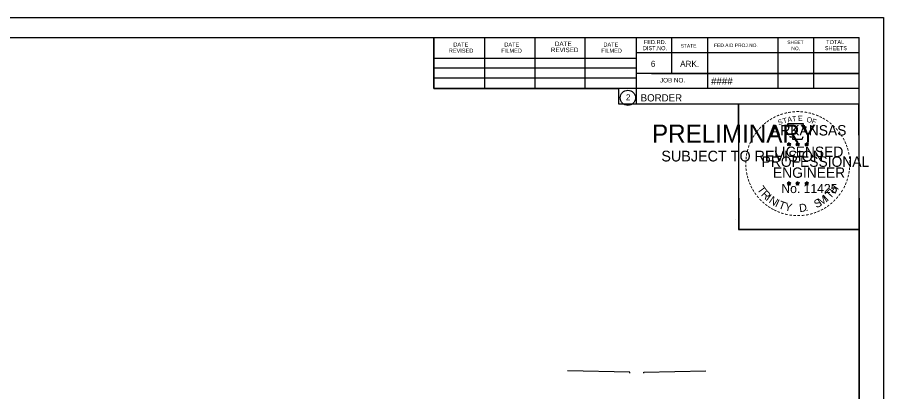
# Model space of a CAD drawing. Extents: x -70 to 701944, y -4 to 666871.
# Drawn here: x 678120.2 to 678287.8, y 651891.8 to 651964.2 of the extents above; entities that cross this region are included whole.
import ezdxf

# ---------------------------------------------------------------- set-up
doc = ezdxf.new("R2010")
doc.units = 0
for name, color, linetype in [('R_Border', 7, 'Continuous'), ('R_Border PE', 7, 'Continuous'), ('R_Border Prem', 7, 'Continuous'), ('R_Drive', 7, 'Continuous'), ('R_No Plot', 7, 'Continuous')]:
    doc.layers.add(name, color=color, linetype=linetype)

msp = doc.modelspace()

# ---------------------------------------------------------------- linework, layer by layer
at = {"layer": 'R_Border'}
for p, q in [((677966.82, 651960.28), (678283, 651960.28)), ((678200.74, 651950.4), (678200.74, 651960.28)), ((678239.9, 651960.28), (678239.9, 651947.48)), ((678246.74, 651960.28), (678246.74, 651953.34)), ((678253.68, 651960.28), (678253.68, 651950.4)), ((678267.26, 651960.28), (678267.26, 651950.4)), ((678274.2, 651960.28), (678274.2, 651950.4)), ((678283, 651754.82), (678283, 651960.28)), ((678210.6, 651950.4), (678210.6, 651960.08)), ((678220.36, 651950.4), (678220.36, 651960.08)), ((678230.04, 651950.4), (678230.04, 651960.08)), ((678283, 651957.34), (678239.9, 651957.34)), ((678283, 651957.36), (678283, 651957.36)), ((678200.74, 651956.26), (678239.9, 651956.26)), ((678200.74, 651954.4), (678239.9, 651954.4)), ((678200.74, 651950.4), (678200.74, 651952.46)), ((678200.74, 651952.46), (678239.9, 651952.46)), ((678283, 651953.34), (678239.9, 651953.34)), ((678242.86, 651953.34), (678283, 651953.34)), ((678283, 651950.4), (678200.74, 651950.4)), ((678239.9, 651947.48), (678283, 651947.48))]:
    msp.add_line(p, q, dxfattribs=at)
msp.add_circle((678238.29, 651948.62), 1.47, dxfattribs=at)
at = {"layer": 'R_Border PE'}
for p, q in [((678269.09, 651939.74), (678269.43, 651939.62)), ((678269.09, 651939.74), (678269.34, 651939.69)), ((678269.09, 651939.74), (678269.32, 651939.61)), ((678269.22, 651939.33), (678269.43, 651939.62)), ((678269.22, 651939.33), (678269.34, 651939.57)), ((678269.22, 651939.33), (678269.43, 651939.54)), ((678269.43, 651939.99), (678269.39, 651939.74)), ((678269.43, 651939.62), (678269.43, 651939.99)), ((678269.43, 651939.99), (678269.48, 651939.74)), ((678269.78, 651939.74), (678269.43, 651939.62)), ((678269.65, 651939.33), (678269.43, 651939.62)), ((678269.65, 651939.33), (678269.43, 651939.54)), ((678269.78, 651939.74), (678269.5, 651939.69)), ((678269.65, 651939.33), (678269.51, 651939.62)), ((678269.78, 651939.74), (678269.58, 651939.63)), ((678270.76, 651939.74), (678271.1, 651939.62)), ((678270.76, 651939.74), (678271.01, 651939.69)), ((678270.76, 651939.74), (678270.99, 651939.61)), ((678270.89, 651939.33), (678271.1, 651939.62)), ((678270.89, 651939.33), (678271.01, 651939.57)), ((678270.89, 651939.33), (678271.1, 651939.54)), ((678271.1, 651939.99), (678271.06, 651939.74)), ((678271.1, 651939.62), (678271.1, 651939.99)), ((678271.1, 651939.99), (678271.15, 651939.74)), ((678271.45, 651939.74), (678271.1, 651939.62)), ((678271.32, 651939.33), (678271.1, 651939.62)), ((678271.32, 651939.33), (678271.1, 651939.54)), ((678271.45, 651939.74), (678271.17, 651939.69)), ((678271.32, 651939.33), (678271.18, 651939.62)), ((678271.45, 651939.74), (678271.25, 651939.63)), ((678272.52, 651939.72), (678272.87, 651939.61)), ((678272.52, 651939.72), (678272.77, 651939.68)), ((678272.52, 651939.72), (678272.76, 651939.6)), ((678272.65, 651939.32), (678272.87, 651939.61)), ((678272.65, 651939.32), (678272.78, 651939.56)), ((678272.65, 651939.32), (678272.87, 651939.53)), ((678272.87, 651939.98), (678272.83, 651939.73)), ((678272.87, 651939.61), (678272.87, 651939.98)), ((678272.87, 651939.98), (678272.92, 651939.73)), ((678273.22, 651939.72), (678272.87, 651939.61)), ((678273.08, 651939.32), (678272.87, 651939.61)), ((678273.08, 651939.32), (678272.87, 651939.53)), ((678273.22, 651939.72), (678272.93, 651939.67)), ((678273.08, 651939.32), (678272.94, 651939.61)), ((678273.22, 651939.72), (678273.01, 651939.62)), ((678269.08, 651932.16), (678269.43, 651932.05)), ((678269.08, 651932.16), (678269.33, 651932.12)), ((678269.08, 651932.16), (678269.32, 651932.04)), ((678269.21, 651931.75), (678269.43, 651932.05)), ((678269.21, 651931.75), (678269.34, 651932)), ((678269.21, 651931.75), (678269.43, 651931.97)), ((678269.43, 651932.42), (678269.39, 651932.16)), ((678269.43, 651932.05), (678269.43, 651932.42)), ((678269.43, 651932.42), (678269.48, 651932.17)), ((678269.78, 651932.16), (678269.43, 651932.05)), ((678269.64, 651931.75), (678269.43, 651932.05)), ((678269.64, 651931.75), (678269.43, 651931.97)), ((678269.78, 651932.16), (678269.49, 651932.11)), ((678269.64, 651931.75), (678269.51, 651932.05)), ((678269.78, 651932.16), (678269.57, 651932.06)), ((678270.75, 651932.16), (678271.1, 651932.05)), ((678270.75, 651932.16), (678271, 651932.12)), ((678270.75, 651932.16), (678270.99, 651932.04)), ((678270.88, 651931.75), (678271.1, 651932.05)), ((678270.88, 651931.75), (678271.01, 651932)), ((678270.88, 651931.75), (678271.1, 651931.97)), ((678271.1, 651932.42), (678271.06, 651932.16)), ((678271.1, 651932.05), (678271.1, 651932.42)), ((678271.1, 651932.42), (678271.15, 651932.17)), ((678271.45, 651932.16), (678271.1, 651932.05)), ((678271.31, 651931.75), (678271.1, 651932.05)), ((678271.31, 651931.75), (678271.1, 651931.97)), ((678271.45, 651932.16), (678271.16, 651932.11)), ((678271.31, 651931.75), (678271.18, 651932.05)), ((678271.45, 651932.16), (678271.24, 651932.06)), ((678272.52, 651932.15), (678272.87, 651932.04)), ((678272.52, 651932.15), (678272.77, 651932.11)), ((678272.52, 651932.15), (678272.75, 651932.03)), ((678272.65, 651931.74), (678272.87, 651932.04)), ((678272.65, 651931.74), (678272.78, 651931.99)), ((678272.65, 651931.74), (678272.86, 651931.96)), ((678272.87, 651932.41), (678272.83, 651932.15)), ((678273.08, 651931.74), (678272.86, 651931.96)), ((678272.87, 651932.04), (678272.87, 651932.41)), ((678272.87, 651932.41), (678272.92, 651932.16)), ((678273.21, 651932.15), (678272.87, 651932.04)), ((678273.08, 651931.74), (678272.87, 651932.04)), ((678273.21, 651932.15), (678272.93, 651932.1)), ((678273.08, 651931.74), (678272.94, 651932.04)), ((678273.21, 651932.15), (678273.01, 651932.05))]:
    msp.add_line(p, q, dxfattribs=at)
for points in [[(678269.13, 651943.61), (678269.4, 651942.79)], [(678272.64, 651942.69), (678272.78, 651942.98), (678272.09, 651942.95), (678272.24, 651943.61), (678269.13, 651943.61)], [(678269.62, 651941.19), (678269.62, 651941.1), (678270.18, 651941.08), (678270.13, 651940.61), (678272, 651940.61), (678272.2, 651941.15)], [(678269.43, 651939.99), (678269.65, 651939.33), (678269.09, 651939.74), (678269.78, 651939.74), (678269.22, 651939.33), (678269.43, 651939.99)], [(678271.1, 651939.99), (678271.32, 651939.33), (678270.76, 651939.74), (678271.45, 651939.74), (678270.89, 651939.33), (678271.1, 651939.99)], [(678272.87, 651939.98), (678273.08, 651939.32), (678272.52, 651939.72), (678273.22, 651939.72), (678272.65, 651939.32), (678272.87, 651939.98)], [(678269.43, 651932.42), (678269.64, 651931.75), (678269.08, 651932.16), (678269.78, 651932.16), (678269.21, 651931.75), (678269.43, 651932.42)], [(678271.1, 651932.42), (678271.31, 651931.75), (678270.75, 651932.16), (678271.45, 651932.16), (678270.88, 651931.75), (678271.1, 651932.42)], [(678272.87, 651932.41), (678273.08, 651931.74), (678272.52, 651932.15), (678273.21, 651932.15), (678272.65, 651931.74), (678272.87, 651932.41)]]:
    msp.add_lwpolyline(points, dxfattribs=at)
for centre, radius in [((678269.43, 651939.62), 0.172), ((678269.43, 651939.62), 0.145), ((678269.43, 651939.62), 0.116), ((678269.43, 651939.62), 0.0991), ((678269.43, 651939.62), 0.0747), ((678269.43, 651939.62), 0.0495), ((678269.43, 651939.62), 0.0296), ((678271.1, 651939.62), 0.172), ((678271.1, 651939.62), 0.145), ((678271.1, 651939.62), 0.116), ((678271.1, 651939.62), 0.0991), ((678271.1, 651939.62), 0.0747), ((678271.1, 651939.62), 0.0495), ((678271.1, 651939.62), 0.0296), ((678272.87, 651939.61), 0.172), ((678272.87, 651939.61), 0.145), ((678272.87, 651939.61), 0.116), ((678272.87, 651939.61), 0.0991), ((678272.87, 651939.61), 0.0747), ((678272.87, 651939.61), 0.0495), ((678272.87, 651939.61), 0.0296), ((678269.43, 651932.05), 0.172), ((678269.43, 651932.05), 0.145), ((678269.43, 651932.05), 0.116), ((678269.43, 651932.05), 0.0991), ((678269.43, 651932.05), 0.0747), ((678269.43, 651932.05), 0.0495), ((678269.43, 651932.05), 0.0296), ((678271.1, 651932.05), 0.172), ((678271.1, 651932.05), 0.145), ((678271.1, 651932.05), 0.116), ((678271.1, 651932.05), 0.0991), ((678271.1, 651932.05), 0.0747), ((678271.1, 651932.05), 0.0495), ((678271.1, 651932.05), 0.0296), ((678272.87, 651932.04), 0.172), ((678272.87, 651932.04), 0.145), ((678272.87, 651932.04), 0.116), ((678272.87, 651932.04), 0.0991), ((678272.87, 651932.04), 0.0747), ((678272.87, 651932.04), 0.0495), ((678272.87, 651932.04), 0.0296)]:
    msp.add_circle(centre, radius, dxfattribs=at)
at = {"layer": 'R_Drive'}
for p, q in [((678238.64, 651895.56), (678226.64, 651895.8)), ((678238.64, 651895.39), (678238.64, 651895.56)), ((678241.37, 651895.56), (678253.37, 651895.8)), ((678241.37, 651895.39), (678241.37, 651895.56))]:
    msp.add_line(p, q, dxfattribs=at)
at = {"layer": 'R_No Plot'}
for p, q in [((677954.42, 651964.17), (678287.75, 651964.17)), ((678259.04, 651925.02), (678259.04, 651925.02))]:
    msp.add_line(p, q, dxfattribs=at)
for points in [[(677954.41, 651964.17), (678287.75, 651964.17), (678287.75, 651750.84), (677954.41, 651750.84)], [(678200.74, 651960.28), (678200.74, 651950.4), (678236.47, 651950.4), (678236.47, 651947.48), (678259.67, 651947.48), (678259.67, 651923.15), (678283, 651923.15), (678283, 651754.82), (677966.82, 651754.82), (677966.82, 651960.28)], [(678259.67, 651947.48), (678282.88, 651947.48), (678283, 651923.15), (678259.79, 651923.15)]]:
    msp.add_lwpolyline(points, close=True, dxfattribs=at)

# ---------------------------------------------------------------- texts
at = {"layer": 'R_Border'}
for s, height, p in [('DATE', 0.782, (678204.54, 651958.52)), ('DATE', 0.782, (678214.4, 651958.52)), ('DATE', 0.879, (678224.18, 651958.62)), ('DATE', 0.782, (678233.56, 651958.52)), ('DIST.NO.', 0.782, (678241.18, 651957.82)), ('FED.RD.', 0.782, (678241.38, 651959)), ('STATE', 0.684, (678248.5, 651958.32)), ('FED.AID PROJ.NO.', 0.684, (678254.96, 651958.42)), ('SHEET', 0.684, (678269.12, 651959)), ('NO.', 0.684, (678269.9, 651957.82)), ('SHEETS', 0.782, (678276.36, 651957.82)), ('TOTAL', 0.782, (678276.64, 651959)), ('REVISED', 0.782, (678203.66, 651957.34)), ('FILMED', 0.782, (678213.82, 651957.34)), ('REVISED', 0.879, (678223.4, 651957.44)), ('FILMED', 0.782, (678233.16, 651957.34)), ('6', 1.17, (678242.74, 651954.6)), ('ARK.', 1.172, (678248.4, 651954.6)), ('JOB NO.', 0.879, (678244.5, 651951.58)), ('####', 1.4, (678254.38, 651951.14)), ('2', 1.17, (678237.91, 651948.13)), ('BORDER', 1.4, (678240.76, 651947.91))]:
    msp.add_text(s, height=height, rotation=360, dxfattribs=at).set_placement(p)
at = {"layer": 'R_Border PE'}
for s, height, rotation, p in [('-', 1.6, 24.3072, (678267.24, 651944.47)), ('-', 1.6, 19.1761, (678267.87, 651944.74)), ('-', 1.6, 13.6301, (678268.62, 651944.98)), ('-', 1.6, 10.2193, (678269.3, 651945.14)), ('T', 1, 6.0228, (678270.07, 651944.04)), ('-', 1.6, 5.8968, (678270.03, 651945.25)), ('-', 1.6, 0.1862, (678270.8, 651945.33)), ('E', 1, 0.8323, (678271.18, 651944.15)), ('-', 1.6, 357.743, (678271.53, 651945.31)), ('-', 1.6, 352.1617, (678272.27, 651945.26)), ('-', 1.6, 347.2049, (678272.99, 651945.14)), ('-', 1.6, 342.3362, (678273.62, 651944.99)), ('-', 1.6, 337.8551, (678274.36, 651944.76)), ('-', 1.6, 42.9622, (678264.52, 651942.59)), ('-', 1.6, 38.9507, (678264.96, 651943.01)), ('-', 1.6, 36.2317, (678265.43, 651943.39)), ('-', 1.6, 34.0636, (678266.01, 651943.78)), ('-', 1.6, 28.7918, (678266.61, 651944.15)), ('S', 1, 21.594, (678267.48, 651943.29)), ('T', 1, 16.4036, (678268.4, 651943.62)), ('A', 1, 11.2132, (678269.22, 651943.87)), ('O', 1, 350.4515, (678272.78, 651943.94)), ('F', 1, 340.0707, (678273.73, 651943.71)), ('-', 1.6, 334.1211, (678274.99, 651944.49)), ('-', 1.6, 329.6409, (678275.57, 651944.21)), ('-', 1.6, 325.8627, (678276.21, 651943.85)), ('-', 1.6, 320.5297, (678276.82, 651943.42)), ('-', 1.6, 54.2325, (678263.26, 651941.06)), ('-', 1.6, 50.6142, (678263.67, 651941.63)), ('-', 1.6, 48.423, (678264.08, 651942.12)), ('ARKANSAS', 2, 360, (678265.98, 651941.33)), ('-', 1.6, 315.5786, (678277.42, 651942.94)), ('-', 1.6, 309.8797, (678277.99, 651942.39)), ('-', 1.6, 306.6522, (678278.52, 651941.78)), ('-', 1.6, 67.7743, (678262.36, 651939.31)), ('-', 1.6, 62.8713, (678262.62, 651939.92)), ('-', 1.6, 58.0706, (678262.93, 651940.54)), ('-', 1.4, 303.6753, (678279, 651941.22)), ('-', 1.6, 299.6684, (678279.32, 651940.61)), ('-', 1.6, 294.6628, (678279.64, 651940)), ('-', 1.6, 75.461, (678261.95, 651937.97)), ('-', 1.6, 72.3945, (678262.14, 651938.68)), ('LICENSED', 2, 360, (678266.58, 651937.18)), ('DWB', 0.01, 360, (678269.42, 651939.62)), ('DWB', 0.01, 360, (678271.09, 651939.62)), ('DWB', 0.01, 360, (678272.86, 651939.61)), ('-', 1.6, 290.5728, (678279.9, 651939.42)), ('-', 1.6, 285.1233, (678280.14, 651938.84)), ('-', 1.6, 85.1863, (678261.74, 651936.56)), ('-', 1.6, 81.2013, (678261.81, 651937.25)), ('PROFESSIONAL', 2, 360, (678264.15, 651935.27)), ('-', 1.6, 280.5493, (678280.34, 651938.1)), ('-', 1.6, 276.5962, (678280.5, 651937.33)), ('-', 1.6, 94.1959, (678261.75, 651935.14)), ('-', 1.6, 89.0622, (678261.71, 651935.86)), ('ENGINEER', 2, 360, (678266.34, 651933.15)), ('-', 1.6, 263.5172, (678280.57, 651935.31)), ('-', 1.6, 274.3301, (678280.56, 651936.61)), ('-', 1.6, 269.9407, (678280.59, 651935.98)), ('-', 1.6, 98.9479, (678261.82, 651934.47)), ('-', 1.6, 101.7149, (678261.96, 651933.74)), ('-', 1.6, 105.4578, (678262.12, 651933.14)), ('-', 1.6, 255.7626, (678280.39, 651933.98)), ('-', 1.6, 260.9953, (678280.5, 651934.66)), ('-', 1.6, 109.0874, (678262.33, 651932.51)), ('-', 1.6, 114.0643, (678262.59, 651931.92)), ('T', 1.54, 306.0406, (678263.19, 651930.89)), ('No. 11425', 1.757, 360, (678267.97, 651930.2)), ('DWB', 0.01, 360, (678269.42, 651932.05)), ('DWB', 0.01, 360, (678271.09, 651932.05)), ('DWB', 0.01, 360, (678272.85, 651932.04)), ('H', 1.54, 54.6088, (678278.31, 651929.92)), ('-', 1.6, 247.8887, (678279.99, 651932.58)), ('-', 1.6, 252.8681, (678280.21, 651933.26)), ('-', 1.6, 115.7289, (678262.89, 651931.3)), ('-', 1.6, 120.4471, (678263.25, 651930.71)), ('-', 1.6, 125.8934, (678263.65, 651930.15)), ('R', 1.54, 314.005, (678263.95, 651929.84)), ('T', 1.54, 46.6444, (678277.42, 651928.98)), ('-', 1.6, 233.8452, (678278.93, 651930.55)), ('-', 1.6, 239.0712, (678279.33, 651931.2)), ('-', 1.6, 244.6197, (678279.73, 651931.96)), ('-', 1.6, 130.7181, (678264.11, 651929.6)), ('-', 1.6, 134.2238, (678264.63, 651929.05)), ('-', 1.6, 138.9338, (678265.16, 651928.59)), ('I', 1.54, 321.9694, (678264.85, 651928.91)), ('N', 1.54, 326.5002, (678265.42, 651928.44)), ('I', 1.54, 335.3603, (678266.63, 651927.65)), ('T', 1.54, 339.8912, (678267.29, 651927.32)), ('Y', 1.54, 347.8556, (678268.51, 651926.88)), ('S', 1.54, 26.9312, (678274.74, 651927.25)), ('M', 1.54, 32.6563, (678275.58, 651927.66)), ('I', 1.54, 42.1136, (678276.86, 651928.5)), ('-', 1.6, 221.0851, (678277.5, 651928.91)), ('-', 1.6, 225.7653, (678278.02, 651929.42)), ('-', 1.6, 231.2538, (678278.5, 651929.98)), ('-', 1.6, 144.6463, (678265.71, 651928.18)), ('-', 1.6, 148.0898, (678266.27, 651927.81)), ('-', 1.6, 151.5704, (678266.85, 651927.49)), ('-', 1.6, 154.6002, (678267.37, 651927.24)), ('-', 1.6, 158.5612, (678268, 651926.99)), ('D', 1.54, 6.3969, (678271.49, 651926.52)), ('.', 1.54, 13.7642, (678272.68, 651926.65)), ('-', 1.6, 204.2516, (678275.23, 651927.39)), ('-', 1.6, 207.3568, (678275.86, 651927.71)), ('-', 1.6, 212.2491, (678276.42, 651928.05)), ('-', 1.6, 215.7363, (678276.95, 651928.44)), ('-', 1.6, 162.7983, (678268.68, 651926.77)), ('-', 1.6, 167.5555, (678269.4, 651926.61)), ('-', 1.6, 173.1155, (678270.17, 651926.5)), ('-', 1.6, 176.5183, (678270.92, 651926.45)), ('-', 1.6, 181.5918, (678271.66, 651926.47)), ('-', 1.6, 185.8167, (678272.47, 651926.54)), ('-', 1.6, 191.2858, (678273.21, 651926.67)), ('-', 1.6, 195.4743, (678273.94, 651926.87)), ('-', 1.6, 200.7184, (678274.61, 651927.11))]:
    msp.add_text(s, height=height, rotation=rotation, dxfattribs=at).set_placement(p)
at = {"layer": 'R_Border Prem'}
for s, height, p in [('PRELIMINARY', 3.5, (678242.95, 651939.94)), ('DWB', 0.01, (678243.7, 651941.79)), ('SUBJECT TO REVISION', 2.0751, (678244.76, 651936.31))]:
    msp.add_text(s, height=height, rotation=360, dxfattribs=at).set_placement(p)

doc.saveas('drawing.dxf')
